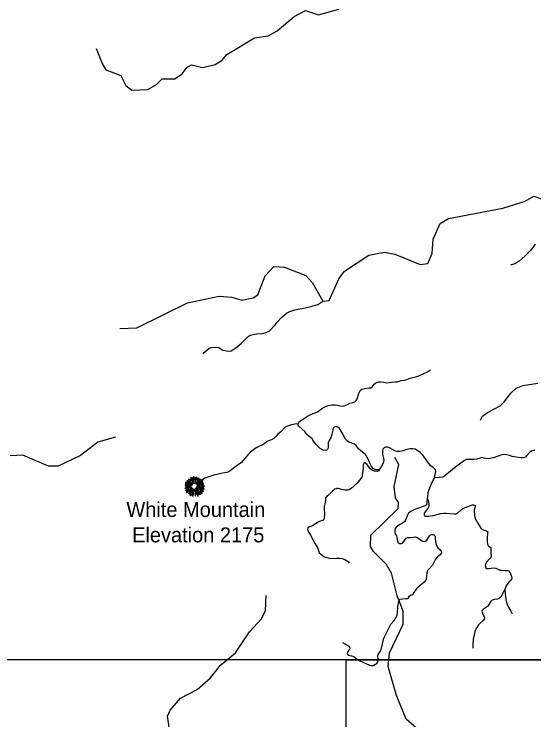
# Model space of a CAD drawing. Extents: x 1159738 to 1321356, y 736314 to 882035.
# Drawn here: x 1270178 to 1277829, y 828411 to 838798 of the extents above; entities that cross this region are included whole.
import ezdxf

# ---------------------------------------------------------------- set-up
doc = ezdxf.new("R2010")
doc.units = 0
for name, color, linetype in [('Exist Geographical Mountain Summit CELL', 7, 'Continuous'), ('Exist Geographical Mountain Summit Elevation Number Label', 7, 'Continuous'), ('Exist Geographical Mountain Summit Label', 7, 'Continuous'), ('Exist Hydrographic Creek Single Shore', 7, 'Continuous'), ('Exist Hydrographic Misc Water Feature', 7, 'Continuous'), ('Exist Road Non-System Type 51', 7, 'Continuous'), ('Map Preparation Inset Cut Line', 7, 'Continuous')]:
    doc.layers.add(name, color=color, linetype=linetype)

msp = doc.modelspace()

# ---------------------------------------------------------------- linework, layer by layer
at = {"layer": 'Exist Geographical Mountain Summit CELL'}
for points in [[(1272743, 831955), (1272779, 831917), (1272782, 831920), (1272747, 831960)], [(1272770, 831956), (1272786, 831934), (1272788, 831936), (1272774, 831960)], [(1272781, 831978), (1272807, 831911), (1272810, 831912), (1272786, 831981)], [(1272815, 831926), (1272818, 831927), (1272809, 831975), (1272804, 831974)], [(1272820, 831987), (1272824, 831936), (1272827, 831936), (1272826, 831989)], [(1272836, 831933), (1272840, 831933), (1272843, 831981), (1272838, 831981)], [(1272848, 831905), (1272863, 831982), (1272857, 831984), (1272845, 831906)], [(1272851, 831883), (1272854, 831881), (1272903, 831966), (1272897, 831970)], [(1272866, 831940), (1272869, 831939), (1272878, 831966), (1272874, 831968)], [(1272872, 831885), (1272874, 831882), (1272930, 831947), (1272926, 831952)], [(1272910, 831956), (1272888, 831923), (1272891, 831922), (1272914, 831953)], [(1272694, 831860), (1272766, 831853), (1272766, 831856), (1272694, 831865)], [(1272697, 831881), (1272738, 831872), (1272739, 831875), (1272698, 831886)], [(1272700, 831900), (1272722, 831892), (1272723, 831895), (1272701, 831905)], [(1272706, 831843), (1272736, 831844), (1272736, 831848), (1272705, 831848)], [(1272721, 831911), (1272747, 831895), (1272749, 831897), (1272724, 831915)], [(1272722, 831930), (1272762, 831900), (1272764, 831902), (1272726, 831934)], [(1272738, 831883), (1272769, 831871), (1272770, 831873), (1272740, 831887)], [(1272751, 831927), (1272783, 831898), (1272786, 831900), (1272754, 831932)], [(1272774, 831889), (1272799, 831870), (1272802, 831873), (1272777, 831892)], [(1272775, 831859), (1272792, 831857), (1272792, 831859), (1272775, 831863)], [(1272794, 831902), (1272808, 831885), (1272810, 831888), (1272797, 831905)], [(1272825, 831914), (1272827, 831885), (1272829, 831885), (1272829, 831914)], [(1272869, 831865), (1272871, 831862), (1272919, 831898), (1272916, 831902)], [(1272885, 831849), (1272885, 831846), (1272915, 831846), (1272916, 831851)], [(1272886, 831862), (1272887, 831860), (1272965, 831888), (1272963, 831893)], [(1272930, 831890), (1272957, 831905), (1272955, 831910), (1272928, 831892)], [(1272928, 831848), (1272980, 831851), (1272981, 831856), (1272928, 831851)], [(1272930, 831913), (1272932, 831910), (1272955, 831926), (1272951, 831930)], [(1272932, 831862), (1272968, 831868), (1272967, 831874), (1272930, 831864)], [(1272693, 831822), (1272694, 831817), (1272730, 831828), (1272728, 831831)], [(1272702, 831794), (1272705, 831790), (1272750, 831810), (1272749, 831815)], [(1272714, 831758), (1272717, 831754), (1272745, 831775), (1272742, 831778)], [(1272720, 831779), (1272749, 831795), (1272747, 831799), (1272718, 831784)], [(1272738, 831833), (1272739, 831829), (1272773, 831837), (1272772, 831841)], [(1272745, 831738), (1272747, 831736), (1272788, 831783), (1272785, 831785)], [(1272760, 831770), (1272779, 831788), (1272776, 831790), (1272755, 831773)], [(1272756, 831788), (1272759, 831784), (1272794, 831813), (1272792, 831815)], [(1272785, 831770), (1272759, 831730), (1272763, 831728), (1272789, 831767)], [(1272766, 831819), (1272768, 831815), (1272797, 831830), (1272796, 831833)], [(1272788, 831748), (1272792, 831746), (1272819, 831805), (1272816, 831805)], [(1272795, 831797), (1272798, 831794), (1272808, 831811), (1272806, 831812)], [(1272799, 831713), (1272811, 831756), (1272808, 831756), (1272795, 831714)], [(1272809, 831703), (1272814, 831702), (1272827, 831791), (1272823, 831792)], [(1272835, 831807), (1272839, 831770), (1272843, 831770), (1272838, 831807)], [(1272841, 831748), (1272845, 831706), (1272849, 831707), (1272845, 831748)], [(1272851, 831798), (1272859, 831768), (1272863, 831770), (1272853, 831799)], [(1272860, 831731), (1272855, 831761), (1272852, 831761), (1272856, 831730)], [(1272859, 831818), (1272898, 831783), (1272900, 831787), (1272861, 831820)], [(1272865, 831796), (1272916, 831721), (1272919, 831724), (1272868, 831797)], [(1272865, 831753), (1272883, 831703), (1272887, 831705), (1272868, 831753)], [(1272870, 831835), (1272931, 831823), (1272932, 831828), (1272871, 831839)], [(1272876, 831759), (1272892, 831729), (1272896, 831731), (1272879, 831760)], [(1272884, 831816), (1272962, 831777), (1272964, 831783), (1272886, 831819)], [(1272898, 831770), (1272928, 831741), (1272931, 831743), (1272900, 831772)], [(1272914, 831771), (1272945, 831745), (1272948, 831748), (1272916, 831773)], [(1272923, 831781), (1272948, 831768), (1272951, 831772), (1272926, 831785)], [(1272938, 831805), (1272959, 831797), (1272960, 831802), (1272939, 831809)], [(1272943, 831836), (1272970, 831834), (1272970, 831838), (1272943, 831839)], [(1272947, 831819), (1272975, 831812), (1272976, 831817), (1272948, 831823)], [(1272770, 831711), (1272774, 831708), (1272785, 831733), (1272782, 831735)]]:
    msp.add_lwpolyline(points, close=True, dxfattribs=at)
at = {"layer": 'Exist Hydrographic Creek Single Shore'}
msp.add_lwpolyline([(1271385, 838293), (1271472, 838072), (1271528, 837979), (1271751, 837892), (1271822, 837746), (1271912, 837679), (1272146, 837690), (1272273, 837760), (1272358, 837844), (1272542, 837847), (1272652, 837920), (1272721, 838010), (1272789, 838049), (1272954, 838012), (1273139, 838058), (1273241, 838121), (1273309, 838202), (1273716, 838450), (1273917, 838479), (1274052, 838552), (1274299, 838763), (1274468, 838849), (1274658, 838786), (1274960, 838872)], dxfattribs=at)
at = {"layer": 'Exist Hydrographic Misc Water Feature'}
for points in [[(1271735, 834173), (1271986, 834181), (1272729, 834547), (1273198, 834646), (1273381, 834633), (1273530, 834587), (1273698, 834623), (1273765, 834664), (1273872, 834944), (1274000, 835083), (1274159, 835073), (1274473, 834949), (1274570, 834845), (1274722, 834573), (1274814, 834581), (1274956, 834903), (1275042, 835016), (1275398, 835249), (1275632, 835293), (1275782, 835264), (1276153, 835115), (1276270, 835129), (1276332, 835276), (1276346, 835486), (1276451, 835717), (1276570, 835790), (1277374, 835944), (1277702, 836043), (1277829, 836116), (1278292, 835955)], [(1272960, 833796), (1272981, 833821), (1273050, 833880), (1273078, 833892), (1273142, 833898), (1273190, 833889), (1273249, 833853), (1273333, 833835), (1273373, 833842), (1273442, 833884), (1273524, 833957), (1273621, 834054), (1273653, 834074), (1273744, 834091), (1273830, 834099), (1273890, 834113), (1273935, 834136), (1274021, 834225), (1274048, 834264), (1274114, 834335), (1274187, 834396), (1274236, 834423), (1274309, 834444), (1274462, 834476), (1274565, 834501), (1274651, 834525), (1274722, 834573)], [(1277041, 832823), (1277074, 832879), (1277148, 832937), (1277334, 833031), (1277392, 833093), (1277489, 833221), (1277567, 833291), (1277664, 833333), (1277885, 833365)], [(1271671, 832572), (1271411, 832496), (1271156, 832301), (1270827, 832143), (1270685, 832146), (1270306, 832308), (1270122, 832295)], [(1276397, 828033), (1275947, 828423), (1275806, 828770), (1275683, 829196), (1275704, 829396), (1275906, 829819), (1275903, 830009), (1275817, 830237), (1275733, 830571), (1275661, 830700), (1275466, 830888), (1275426, 830964), (1275430, 831128), (1275831, 831521), (1275834, 831613), (1275793, 831672), (1275773, 831847), (1275839, 832170), (1275783, 832273)], [(1272758, 827952), (1272522, 828173), (1272466, 828276), (1272438, 828467), (1272473, 828552), (1272628, 828729), (1272872, 828859), (1273069, 829029), (1273215, 829216), (1273436, 829396), (1273644, 829707), (1273815, 829893), (1273877, 830017), (1273890, 830243)]]:
    msp.add_lwpolyline(points, dxfattribs=at)
at = {"layer": 'Exist Road Non-System Type 51'}
for points in [[(1277849, 835410), (1277782, 835324), (1277696, 835233), (1277611, 835161), (1277546, 835125), (1277485, 835102)], [(1275550, 832090), (1275519, 832091), (1275492, 832093), (1275465, 832110), (1275434, 832148), (1275414, 832189), (1275391, 832248), (1275348, 832319), (1275283, 832370), (1275248, 832402), (1275212, 832448), (1275188, 832469), (1275168, 832475), (1275139, 832489), (1275108, 832496), (1275087, 832511), (1275058, 832542), (1275006, 832634), (1274964, 832709), (1274945, 832721), (1274914, 832727), (1274891, 832720), (1274876, 832702), (1274864, 832655), (1274856, 832614), (1274840, 832564), (1274814, 832521), (1274801, 832488), (1274799, 832459), (1274799, 832421), (1274795, 832401), (1274778, 832379), (1274755, 832378), (1274726, 832380), (1274685, 832403), (1274620, 832468), (1274585, 832514), (1274563, 832545), (1274493, 832605), (1274455, 832655), (1274367, 832736), (1274360, 832750), (1274361, 832770), (1274379, 832801), (1274452, 832851), (1274497, 832881), (1274548, 832904), (1274656, 832951), (1274710, 832994), (1274760, 833021), (1274805, 833036), (1274853, 833050), (1274903, 833049), (1274940, 833044), (1274972, 833033), (1275006, 833027), (1275038, 833034), (1275084, 833053), (1275122, 833072), (1275164, 833084), (1275195, 833091), (1275215, 833109), (1275230, 833138), (1275252, 833215), (1275276, 833265), (1275294, 833278), (1275341, 833288), (1275393, 833297), (1275429, 833298), (1275455, 833317), (1275464, 833332), (1275477, 833353), (1275503, 833372), (1275546, 833385), (1275580, 833388), (1275620, 833382), (1275665, 833372), (1275734, 833380), (1275780, 833385), (1275815, 833388), (1275874, 833407), (1275923, 833410), (1275961, 833419), (1276007, 833442), (1276047, 833451), (1276093, 833460), (1276135, 833472), (1276261, 833531), (1276309, 833563)], [(1274361, 832770), (1274312, 832763), (1274262, 832755), (1274188, 832727), (1274159, 832710), (1274102, 832649), (1274060, 832618), (1274035, 832588), (1274003, 832552), (1273965, 832533), (1273900, 832510), (1273877, 832489), (1273837, 832458), (1273792, 832441), (1273742, 832415), (1273664, 832358), (1273620, 832314), (1273523, 832198), (1273428, 832129), (1273359, 832074), (1273331, 832057), (1273220, 832036), (1273104, 832007), (1272988, 831969), (1272953, 831944), (1272901, 831885), (1272852, 831822), (1272831, 831782)], [(1276364, 831977), (1276376, 832020), (1276387, 832068), (1276380, 832093), (1276368, 832108), (1276346, 832127), (1276314, 832152), (1276281, 832183), (1276253, 832223), (1276197, 832301), (1276154, 832346), (1276122, 832371), (1276080, 832394), (1276049, 832400), (1276007, 832400), (1275959, 832392), (1275900, 832370), (1275859, 832362), (1275815, 832363), (1275784, 832370), (1275712, 832411), (1275673, 832425), (1275647, 832424), (1275626, 832416), (1275604, 832396), (1275599, 832365), (1275599, 832320), (1275615, 832262), (1275620, 832228), (1275612, 832189), (1275588, 832145), (1275550, 832090)], [(1277844, 832374), (1277819, 832374), (1277792, 832364), (1277767, 832351), (1277724, 832301), (1277704, 832279), (1277673, 832266), (1277642, 832266), (1277598, 832272), (1277543, 832280), (1277509, 832285), (1277469, 832301), (1277425, 832313), (1277384, 832317), (1277342, 832306), (1277248, 832272), (1277187, 832256), (1277151, 832255), (1277095, 832264), (1277064, 832271)], [(1277064, 832271), (1277037, 832263), (1276990, 832248), (1276952, 832243), (1276903, 832243), (1276864, 832243), (1276838, 832243), (1276807, 832228), (1276753, 832190), (1276657, 832118), (1276518, 832003), (1276487, 831985), (1276442, 831977), (1276392, 831975), (1276364, 831977)], [(1275550, 832090), (1275541, 832074), (1275521, 832067), (1275483, 832069), (1275449, 832084), (1275419, 832107), (1275375, 832170), (1275356, 832186), (1275334, 832199), (1275330, 832194), (1275315, 832163), (1275315, 832111), (1275307, 832039), (1275295, 831985), (1275260, 831940), (1275227, 831896), (1275144, 831821), (1275112, 831798), (1275087, 831790), (1275049, 831790), (1275000, 831804), (1274950, 831814), (1274929, 831816), (1274900, 831805), (1274865, 831775), (1274800, 831714), (1274778, 831700), (1274764, 831680), (1274762, 831643), (1274752, 831593), (1274743, 831550), (1274743, 831523), (1274748, 831433), (1274744, 831383), (1274739, 831367), (1274721, 831345), (1274683, 831335), (1274653, 831321), (1274614, 831295), (1274572, 831266), (1274528, 831252), (1274503, 831237), (1274497, 831219), (1274501, 831192), (1274539, 831128), (1274609, 831000), (1274649, 830936), (1274670, 830872), (1274689, 830853), (1274739, 830817), (1274759, 830808), (1274820, 830790), (1274849, 830786), (1274924, 830791), (1274971, 830790), (1275008, 830784), (1275048, 830771), (1275094, 830742), (1275110, 830718)], [(1276364, 831977), (1276323, 831893), (1276281, 831799), (1276267, 831751), (1276263, 831696), (1276259, 831673)], [(1276259, 831673), (1276254, 831614), (1276247, 831578), (1276243, 831569), (1276228, 831559), (1276197, 831551), (1276146, 831534), (1276084, 831514), (1276017, 831480), (1275982, 831453), (1275967, 831423), (1275938, 831352), (1275924, 831326), (1275896, 831307), (1275854, 831285), (1275804, 831248), (1275788, 831226), (1275781, 831200), (1275782, 831168), (1275807, 831114), (1275811, 831097), (1275819, 831042), (1275831, 831019), (1275850, 831007), (1275878, 831007), (1275898, 831019), (1275947, 831087), (1275973, 831096), (1276020, 831097), (1276058, 831100), (1276088, 831105), (1276119, 831091), (1276173, 831053), (1276196, 831041), (1276215, 831038), (1276235, 831042), (1276254, 831057), (1276293, 831118), (1276308, 831134), (1276324, 831137), (1276353, 831137), (1276372, 831122), (1276377, 831114), (1276378, 831077), (1276384, 831005), (1276399, 830970), (1276415, 830942), (1276447, 830913), (1276466, 830895), (1276468, 830880), (1276464, 830860), (1276451, 830842), (1276410, 830813), (1276379, 830776), (1276362, 830738), (1276335, 830688), (1276294, 830639), (1276257, 830603), (1276253, 830572), (1276248, 830530), (1276243, 830479), (1276212, 830439), (1276128, 830363), (1276094, 830335), (1276062, 830287), (1276042, 830253), (1276013, 830240), (1275986, 830222), (1275974, 830196)], [(1276259, 831673), (1276271, 831643), (1276284, 831591), (1276284, 831551), (1276269, 831523), (1276228, 831474), (1276215, 831453), (1276216, 831431), (1276220, 831416), (1276239, 831409), (1276277, 831407), (1276348, 831419), (1276457, 831447), (1276501, 831455), (1276536, 831455), (1276662, 831443), (1276684, 831443), (1276703, 831453), (1276757, 831504), (1276785, 831522), (1276843, 831546), (1276924, 831578), (1276945, 831578), (1276963, 831572), (1276966, 831547), (1276952, 831501), (1276955, 831420), (1276964, 831377), (1277006, 831308), (1277050, 831233), (1277067, 831214), (1277099, 831205), (1277132, 831195), (1277149, 831179), (1277145, 831159), (1277141, 831080), (1277140, 831023), (1277149, 830984), (1277168, 830967), (1277194, 830949), (1277196, 830933), (1277194, 830873), (1277201, 830815), (1277195, 830801), (1277176, 830780), (1277130, 830733), (1277113, 830695), (1277115, 830666), (1277124, 830647), (1277136, 830641), (1277160, 830641), (1277232, 830649), (1277267, 830643), (1277332, 830615), (1277359, 830614), (1277410, 830610), (1277443, 830609), (1277465, 830601), (1277483, 830564), (1277501, 830519), (1277506, 830494), (1277493, 830468), (1277459, 830436), (1277420, 830386), (1277409, 830356), (1277402, 830332)], [(1277402, 830332), (1277378, 830288), (1277344, 830216), (1277325, 830200), (1277292, 830188), (1277253, 830182), (1277217, 830172), (1277191, 830150), (1277149, 830086), (1277129, 830069), (1277088, 830043), (1277068, 830021), (1277065, 830008)], [(1277402, 830332), (1277405, 830266), (1277414, 830185), (1277433, 830121), (1277461, 830059), (1277488, 830010), (1277507, 829974)], [(1275013, 829552), (1275092, 829504), (1275105, 829497), (1275115, 829483), (1275119, 829469), (1275116, 829447), (1275101, 829430), (1275084, 829408), (1275082, 829390), (1275086, 829377), (1275104, 829365), (1275146, 829354), (1275178, 829342), (1275218, 829309), (1275257, 829285), (1275411, 829216), (1275435, 829211), (1275465, 829213), (1275486, 829226), (1275516, 829243), (1275531, 829260), (1275539, 829283), (1275535, 829311), (1275533, 829348), (1275537, 829371), (1275565, 829417), (1275583, 829449), (1275600, 829528), (1275619, 829614), (1275666, 829703), (1275723, 829821), (1275770, 829875), (1275795, 829915), (1275815, 829951), (1275820, 829987), (1275828, 830074), (1275838, 830134), (1275848, 830169), (1275863, 830186), (1275901, 830195), (1275939, 830197), (1275974, 830196)], [(1277065, 830008), (1277067, 829994), (1277079, 829969), (1277098, 829933), (1277102, 829921), (1277103, 829903), (1277088, 829879), (1277013, 829809), (1276977, 829755), (1276959, 829710), (1276948, 829664), (1276936, 829601), (1276929, 829524), (1276928, 829469)]]:
    msp.add_lwpolyline(points, dxfattribs=at)
at = {"layer": 'Map Preparation Inset Cut Line'}
for points in [[(1297495, 829295), (1261974, 829295), (1261974, 834521), (1260746, 834521), (1260746, 855330), (1285468, 855330), (1297495, 843303)], [(1261974, 811005), (1261974, 820370), (1275065, 820370), (1275065, 829295), (1309749, 829295), (1309749, 816385), (1289258, 816385), (1289258, 811005)]]:
    msp.add_lwpolyline(points, close=True, dxfattribs=at)

# ---------------------------------------------------------------- texts
at = {"layer": 'Exist Geographical Mountain Summit Elevation Number Label'}
msp.add_text('Elevation 2175', height=220, dxfattribs=at).set_placement((1271915, 831024))
at = {"layer": 'Exist Geographical Mountain Summit Label'}
msp.add_text('White Mountain', height=220, dxfattribs=at).set_placement((1271831, 831397))

doc.saveas('drawing.dxf')
